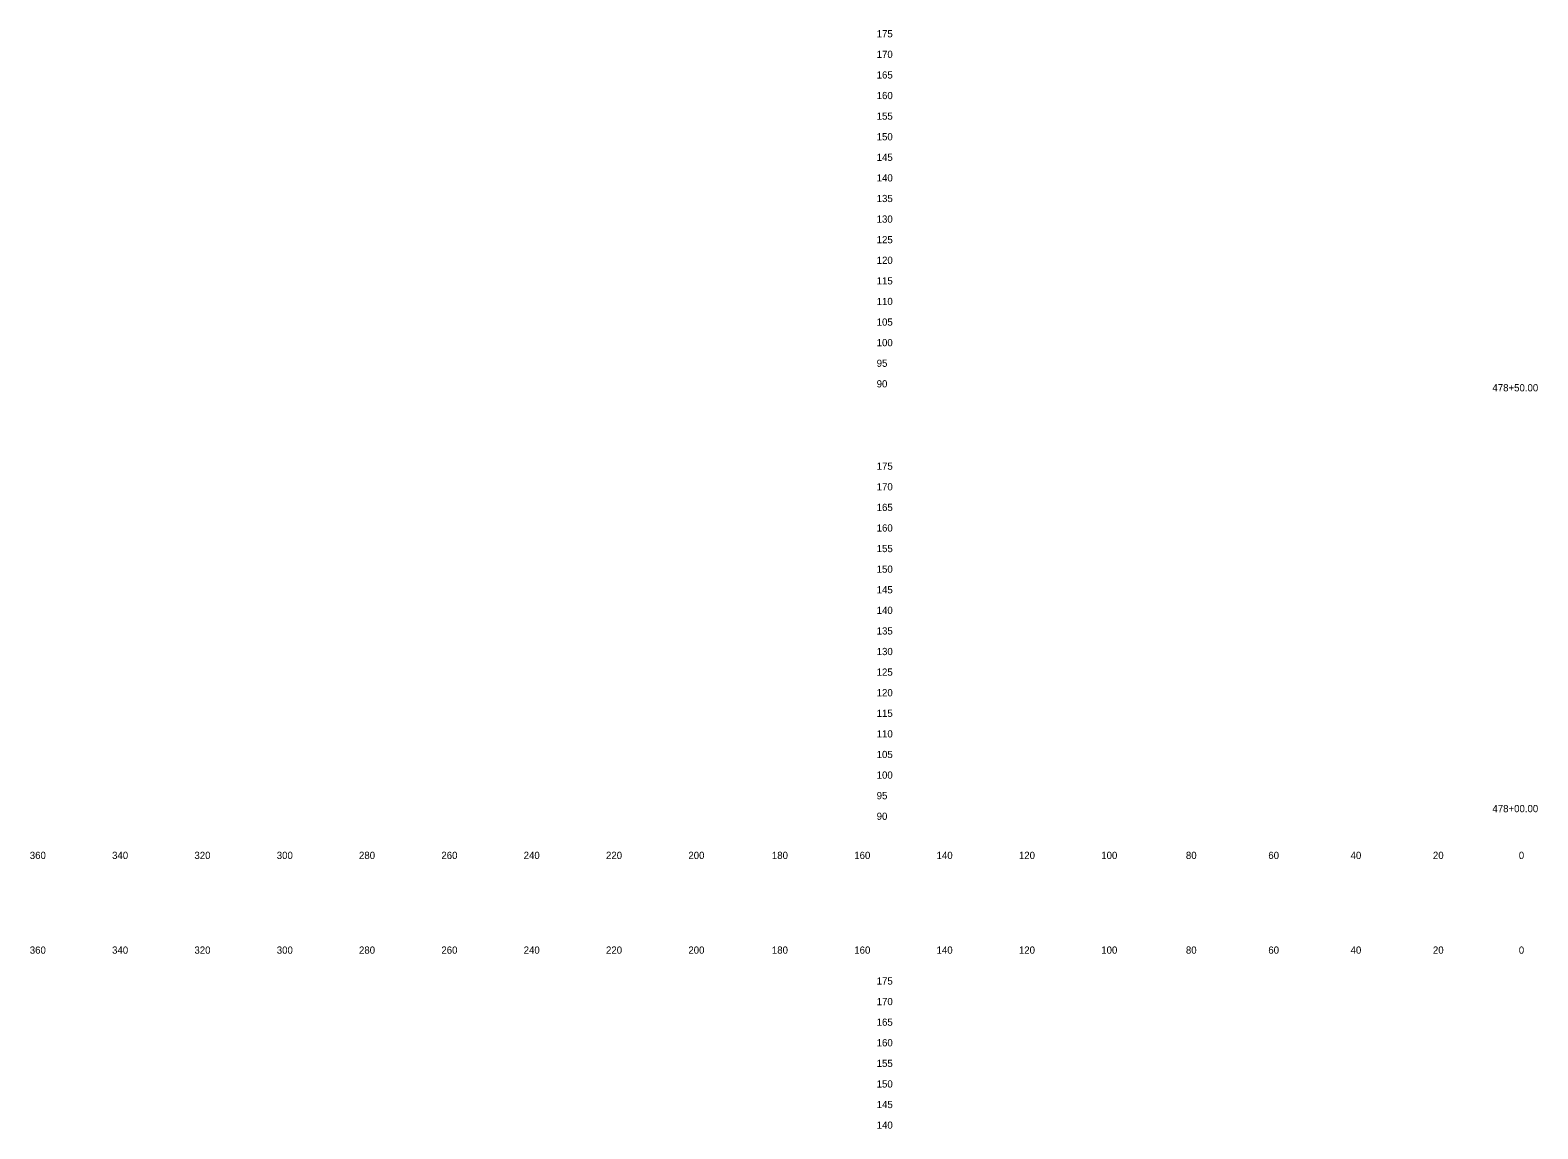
# Model space of a CAD drawing. Extents: x 21281 to 22024, y 6472 to 15198.
# Drawn here: x 21280.5 to 21646.7, y 11929.8 to 12196.6 of the extents above; entities that cross this region are included whole.
import ezdxf

# ---------------------------------------------------------------- set-up
doc = ezdxf.new("R2010")
doc.units = 0
for name, color, linetype in [('Draft_XS_Grid', 7, 'Continuous'), ('Draft_XS_Text', 7, 'Continuous'), ('SLOPE_STAKES_FILL', 7, 'Continuous')]:
    doc.layers.add(name, color=color, linetype=linetype)

msp = doc.modelspace()

# ---------------------------------------------------------------- texts
at = {"layer": 'Draft_XS_Grid'}
for s, p in [('  175  ', (21484.84, 12194.84)), ('  170  ', (21484.84, 12189.84)), ('  165  ', (21484.84, 12184.84)), ('  160  ', (21484.84, 12179.84)), ('  155  ', (21484.84, 12174.84)), ('  150  ', (21484.84, 12169.84)), ('  145  ', (21484.84, 12164.84)), ('  140  ', (21484.84, 12159.84)), ('  135  ', (21484.84, 12154.84)), ('  130  ', (21484.84, 12149.84)), ('  125  ', (21484.84, 12144.84)), ('  120  ', (21484.84, 12139.84)), ('  115  ', (21484.84, 12134.84)), ('  110  ', (21484.84, 12129.84)), ('  105  ', (21484.84, 12124.84)), ('  100  ', (21484.84, 12119.84)), ('  95  ', (21484.84, 12114.84)), ('  90  ', (21484.84, 12109.84)), ('  175  ', (21484.84, 12089.84)), ('  170  ', (21484.84, 12084.84)), ('  165  ', (21484.84, 12079.84)), ('  160  ', (21484.84, 12074.84)), ('  155  ', (21484.84, 12069.84)), ('  150  ', (21484.84, 12064.84)), ('  145  ', (21484.84, 12059.84)), ('  140  ', (21484.84, 12054.84)), ('  135  ', (21484.84, 12049.84)), ('  130  ', (21484.84, 12044.84)), ('  125  ', (21484.84, 12039.84)), ('  120  ', (21484.84, 12034.84)), ('  115  ', (21484.84, 12029.84)), ('  110  ', (21484.84, 12024.84)), ('  105  ', (21484.84, 12019.84)), ('  100  ', (21484.84, 12014.84)), ('  95  ', (21484.84, 12009.84)), ('  90  ', (21484.84, 12004.84)), ('  175  ', (21484.84, 11964.84)), ('  170  ', (21484.84, 11959.84)), ('  165  ', (21484.84, 11954.84)), ('  160  ', (21484.84, 11949.84)), ('  155  ', (21484.84, 11944.84)), ('  150  ', (21484.84, 11939.84)), ('  145  ', (21484.84, 11934.84)), ('  140  ', (21484.84, 11929.84))]:
    msp.add_text(s, height=1.75, dxfattribs=at).set_placement(p)
at = {"layer": 'Draft_XS_Text'}
for s, p in [('  360  ', (21279.14, 11995.34)), ('  340  ', (21299.13, 11995.34)), ('  320  ', (21319.13, 11995.34)), ('  300  ', (21339.13, 11995.34)), ('  280  ', (21359.1, 11995.34)), ('  260  ', (21379.11, 11995.34)), ('  240  ', (21399.1, 11995.34)), ('  220  ', (21419.1, 11995.34)), ('  200  ', (21439.1, 11995.34)), ('  180  ', (21459.39, 11995.34)), ('  160  ', (21479.4, 11995.34)), ('  140  ', (21499.39, 11995.34)), ('  120  ', (21519.39, 11995.34)), ('  100  ', (21539.39, 11995.34)), ('  80  ', (21559.95, 11995.34)), ('  60  ', (21579.97, 11995.34)), ('  40  ', (21599.95, 11995.34)), ('  20  ', (21619.95, 11995.34)), ('  0  ', (21640.81, 11995.34)), ('  0  ', (21640.81, 11995.34)), ('  360  ', (21279.14, 11972.34)), ('  340  ', (21299.13, 11972.34)), ('  320  ', (21319.13, 11972.34)), ('  300  ', (21339.13, 11972.34)), ('  280  ', (21359.1, 11972.34)), ('  260  ', (21379.11, 11972.34)), ('  240  ', (21399.1, 11972.34)), ('  220  ', (21419.1, 11972.34)), ('  200  ', (21439.1, 11972.34)), ('  180  ', (21459.39, 11972.34)), ('  160  ', (21479.4, 11972.34)), ('  140  ', (21499.39, 11972.34)), ('  120  ', (21519.39, 11972.34)), ('  100  ', (21539.39, 11972.34)), ('  80  ', (21559.95, 11972.34)), ('  60  ', (21579.97, 11972.34)), ('  40  ', (21599.95, 11972.34)), ('  20  ', (21619.95, 11972.34)), ('  0  ', (21640.81, 11972.34)), ('  0  ', (21640.81, 11972.34))]:
    msp.add_text(s, height=1.75, dxfattribs=at).set_placement(p)
at = {"layer": 'SLOPE_STAKES_FILL'}
for s, p in [('  478+50.00  ', (21634.4, 12108.89)), ('  478+00.00  ', (21634.4, 12006.69))]:
    msp.add_text(s, height=1.75, dxfattribs=at).set_placement(p)

doc.saveas('drawing.dxf')
